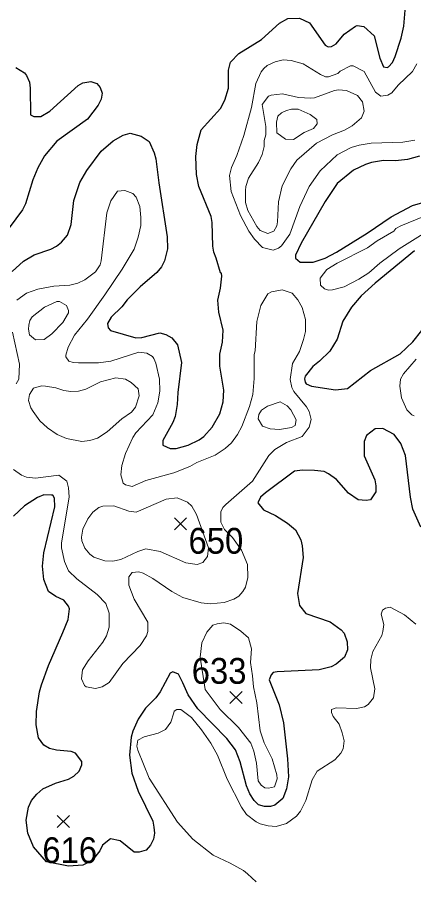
# Model space of a CAD drawing. Extents: x 423 to 448.8, y 7456.3 to 7484.
# Drawn here: x 439.119 to 440.346, y 7464.799 to 7467.476 of the extents above; entities that cross this region are included whole.
import ezdxf
from ezdxf.enums import TextEntityAlignment as Align

# ---------------------------------------------------------------- set-up
doc = ezdxf.new("R2010")
doc.units = 0
doc.header["$LTSCALE"] = 0.032
for name, color, linetype, lineweight in [('1', 7, 'Continuous', 25), ('2', 7, 'Continuous', 13), ('21', 7, 'Continuous', 25)]:
    doc.layers.add(name, color=color, linetype=linetype, lineweight=lineweight)
doc.layers.add('61', color=7, linetype='Continuous')

msp = doc.modelspace()

# ---------------------------------------------------------------- linework, layer by layer
at = {"layer": '1'}
for points in [[(440.1314, 7467.4238), (440.1662, 7467.4485), (440.1716, 7467.4508), (440.1917, 7467.4478), (440.2235, 7467.4191), (440.242, 7467.3495), (440.2528, 7467.3225), (440.2644, 7467.3209), (440.2683, 7467.3232), (440.2807, 7467.3364), (440.2892, 7467.3549), (440.3078, 7467.4114), (440.3155, 7467.4485), (440.3225, 7467.5228)], [(439.1027, 7466.6882), (439.1383, 7466.7199), (439.1708, 7466.74), (439.2226, 7466.7571), (439.2404, 7466.7663), (439.2558, 7466.7787), (439.2736, 7466.8011), (439.2852, 7466.8344), (439.2937, 7466.9087), (439.3123, 7466.9644), (439.3339, 7467.0015), (439.3788, 7467.061), (439.4152, 7467.0935), (439.4469, 7467.1105), (439.4685, 7467.1175), (439.5026, 7467.1082), (439.5273, 7467.0912), (439.5428, 7467.0556), (439.5474, 7467.0371), (439.5567, 7466.9628), (439.583, 7466.7957), (439.5838, 7466.7586), (439.5745, 7466.7215), (439.5652, 7466.7029), (439.5513, 7466.6851), (439.4995, 7466.6403), (439.4592, 7466.6), (439.4423, 7466.5791), (439.409, 7466.5467), (439.3982, 7466.5265), (439.4005, 7466.5134), (439.4074, 7466.5057), (439.4856, 7466.4824), (439.5041, 7466.4832), (439.5598, 7466.4979), (439.5784, 7466.4933), (439.597, 7466.4824), (439.6147, 7466.4608), (439.6271, 7466.4059), (439.6155, 7466.3131), (439.614, 7466.276), (439.6078, 7466.2388), (439.6008, 7466.2203), (439.5691, 7466.1646), (439.5691, 7466.1499), (439.5923, 7466.139), (439.6109, 7466.1398), (439.648, 7466.1499), (439.682, 7466.1661), (439.6967, 7466.1769), (439.7222, 7466.2056), (439.7462, 7466.2466), (439.7516, 7466.2651), (439.7563, 7466.2837), (439.7578, 7466.3208), (439.7462, 7466.3951), (439.7455, 7466.4322), (439.754, 7466.4693), (439.7563, 7466.5065), (439.7424, 7466.5622), (439.7393, 7466.5993), (439.7485, 7466.6364), (439.7524, 7466.6735), (439.7516, 7466.6828), (439.7485, 7466.6843), (439.7346, 7466.7292), (439.7269, 7466.7478), (439.7238, 7466.7663), (439.7222, 7466.8406), (439.7192, 7466.8592), (439.6813, 7466.952), (439.6735, 7466.9891), (439.672, 7467.0448), (439.6758, 7467.0819), (439.6882, 7467.1275), (439.7477, 7467.194), (439.7609, 7467.2196), (439.7725, 7467.2567), (439.7725, 7467.3124), (439.7787, 7467.3371), (439.805, 7467.3642), (439.8754, 7467.4075), (439.9303, 7467.4578), (439.9566, 7467.4725), (439.9929, 7467.4733), (440.0239, 7467.4586), (440.0718, 7467.3897), (440.0811, 7467.3851), (440.092, 7467.3859), (440.1066, 7467.3944), (440.1314, 7467.4238)], [(439.1143, 7467.3209), (439.1414, 7467.3039), (439.1475, 7467.2962), (439.156, 7467.2753), (439.1584, 7467.2567), (439.1591, 7467.1739), (439.17, 7467.1685), (439.1917, 7467.1685), (439.2195, 7467.1855), (439.3069, 7467.2652), (439.3216, 7467.2729), (439.3463, 7467.2768), (439.3649, 7467.2714), (439.375, 7467.2582), (439.3811, 7467.2413), (439.3788, 7467.2227), (439.3695, 7467.2041), (439.3363, 7467.16), (439.2411, 7467.0927), (439.2025, 7467.0463), (439.1824, 7467.0092), (439.1669, 7466.9721), (439.1437, 7466.8978), (439.1352, 7466.8793), (439.0934, 7466.8236)], [(440.3642, 7467.0456), (440.3271, 7467.0355), (440.29, 7467.0316), (440.2529, 7467.0324), (440.2157, 7467.0262), (440.1972, 7467.02), (440.16, 7467.0022), (440.1097, 7466.9612), (440.0719, 7466.9056), (439.9976, 7466.7756), (439.9806, 7466.7385), (439.9806, 7466.7292), (439.9945, 7466.7168), (440.0347, 7466.7168), (440.0719, 7466.7292), (440.1074, 7466.7477), (440.2018, 7466.8066), (440.2761, 7466.8576), (440.3425, 7466.8932), (440.3967, 7466.9079)], [(440.3487, 7466.7524), (440.2273, 7466.6518), (440.184, 7466.6124), (440.1538, 7466.5776), (440.1267, 7466.5343), (440.109, 7466.4786), (440.0866, 7466.4415), (440.0548, 7466.4097), (440.0339, 7466.3935), (440.0099, 7466.3641), (440.0077, 7466.3556), (440.01, 7466.3448), (440.013, 7466.3401), (440.0301, 7466.3324), (440.1043, 7466.3216), (440.1415, 7466.3255), (440.2126, 7466.3811), (440.3046, 7466.433), (440.3441, 7466.4701), (440.3712, 7466.5049)], [(440.3688, 7465.8954), (440.3441, 7465.9511), (440.3363, 7465.9882), (440.3209, 7466.1182), (440.3062, 7466.1553), (440.2861, 7466.1831), (440.2513, 7466.2017), (440.2266, 7466.2009), (440.2002, 7466.1793), (440.1925, 7466.1607), (440.1925, 7466.1166), (440.2258, 7466.0424), (440.2296, 7466.0238), (440.2296, 7466.0053), (440.2126, 7465.9805), (440.1987, 7465.9782), (440.1739, 7465.9805), (440.1445, 7466.0014), (440.1074, 7466.0431), (440.0826, 7466.0609), (440.0688, 7466.0679), (440.0394, 7466.071)], [(440.0394, 7466.071), (440.0023, 7466.0718), (439.9767, 7466.0687), (439.887, 7466.0022), (439.8715, 7465.989), (439.8638, 7465.9712), (439.8815, 7465.9495), (439.9187, 7465.9317), (439.9558, 7465.9078), (439.9806, 7465.8869), (439.9968, 7465.8568), (440.0007, 7465.8382), (440.0038, 7465.8011), (439.9867, 7465.6897), (439.9922, 7465.6526), (440.0123, 7465.6278), (440.0873, 7465.6023), (440.1221, 7465.5768), (440.1306, 7465.5674), (440.1407, 7465.5396), (440.1414, 7465.5148), (440.1322, 7465.4924), (440.1066, 7465.4708), (440.0904, 7465.463), (440.0533, 7465.4538), (439.9234, 7465.4476), (439.911, 7465.4453), (439.9048, 7465.4375), (439.8986, 7465.4221), (439.9295, 7465.3447), (439.9435, 7465.289), (439.9551, 7465.1777), (439.9589, 7465.122), (439.9527, 7465.0848), (439.9411, 7465.0547), (439.9164, 7465.0338), (439.9032, 7465.0299), (439.8847, 7465.0291), (439.8661, 7465.0345), (439.8522, 7465.0477), (439.839, 7465.0686), (439.829, 7465.0941), (439.8089, 7465.1684), (439.7942, 7465.2055), (439.7679, 7465.2403), (439.6774, 7465.3323), (439.648, 7465.3757), (439.631, 7465.4128), (439.6178, 7465.4398), (439.6008, 7465.4468), (439.5923, 7465.4429), (439.5614, 7465.3849), (439.5482, 7465.3664), (439.5157, 7465.3346), (439.4925, 7465.2999), (439.4763, 7465.2627), (439.4716, 7465.2442), (439.4662, 7465.1885), (439.4732, 7465.1328), (439.4925, 7465.0771), (439.5382, 7464.9843), (439.542, 7464.9657), (439.5436, 7464.9472), (439.5405, 7464.9286), (439.5312, 7464.91), (439.5173, 7464.8946), (439.4964, 7464.8884), (439.4809, 7464.8876), (439.4368, 7464.9232), (439.4074, 7464.9293), (439.3827, 7464.9093), (439.3742, 7464.8922), (439.351, 7464.8621), (439.3215, 7464.848), (439.277, 7464.8446), (439.2088, 7464.858), (439.1691, 7464.9046), (439.1514, 7464.9472), (439.146, 7464.9874), (439.1538, 7465.0276), (439.163, 7465.0477), (439.1793, 7465.0678), (439.1978, 7465.084), (439.2365, 7465.1018), (439.2767, 7465.1142), (439.2938, 7465.1235), (439.31, 7465.139), (439.3185, 7465.1591), (439.3185, 7465.1691), (439.2984, 7465.1946), (439.2852, 7465.2001), (439.2396, 7465.2039), (439.218, 7465.2093), (439.2009, 7465.2202), (439.1839, 7465.2426), (439.177, 7465.2828), (439.1777, 7465.3246), (439.187, 7465.3849), (439.1932, 7465.4066), (439.2156, 7465.4669), (439.2597, 7465.569)], [(439.2597, 7465.569), (439.276, 7465.6093), (439.2798, 7465.6425), (439.2767, 7465.651), (439.2628, 7465.6688), (439.2381, 7465.6804), (439.2149, 7465.6958), (439.2009, 7465.733), (439.1971, 7465.7748), (439.2009, 7465.8165), (439.235, 7465.9589), (439.2342, 7465.9851), (439.2288, 7465.9944), (439.2249, 7465.9952), (439.2009, 7465.996), (439.1808, 7465.9874), (439.1406, 7465.9619), (439.1073, 7465.9295)]]:
    msp.add_lwpolyline(points, dxfattribs=at)
at = {"layer": '2'}
for points in [[(440.3557, 7467.3325), (440.3425, 7467.3078), (440.2985, 7467.266), (440.2791, 7467.242), (440.266, 7467.235), (440.2451, 7467.2319), (440.2281, 7467.2443), (440.1925, 7467.3078), (440.1585, 7467.3255), (440.1507, 7467.3255), (440.1182, 7467.3093), (440.1113, 7467.3016), (440.0827, 7467.2915), (440.0734, 7467.2915), (440.0579, 7467.2992), (440.0038, 7467.3317), (439.9667, 7467.3425), (439.9419, 7467.3441), (439.9172, 7467.3387), (439.8924, 7467.3271), (439.8823, 7467.3178), (439.8738, 7467.3077), (439.8576, 7467.2706), (439.8445, 7467.1964), (439.8205, 7467.1098), (439.7988, 7467.0479), (439.7818, 7467.0108), (439.7756, 7466.986), (439.781, 7466.9365), (439.8104, 7466.8623), (439.8359, 7466.8128), (439.8529, 7466.788), (439.8785, 7466.7625), (439.911, 7466.7547), (439.928, 7466.7609), (439.9373, 7466.7679), (439.9628, 7466.8035), (439.9937, 7466.8901), (440.0224, 7466.952), (440.0564, 7466.9999), (440.1097, 7467.0494), (440.1523, 7467.0726), (440.1771, 7467.0803), (440.2142, 7467.0858), (440.3132, 7467.0888), (440.3503, 7467.095)], [(439.3788, 7466.7215), (439.3959, 7466.87), (439.4082, 7466.9071), (439.4291, 7466.9372), (439.4515, 7466.9396), (439.4763, 7466.9295), (439.4863, 7466.9187), (439.498, 7466.8901), (439.501, 7466.8561), (439.501, 7466.8313), (439.4933, 7466.7942), (439.4801, 7466.7571), (439.443, 7466.6952), (439.3896, 7466.6163), (439.3363, 7466.5405), (439.2961, 7466.491), (439.2759, 7466.4539), (439.269, 7466.4291), (439.269, 7466.4237), (439.2783, 7466.4105), (439.2914, 7466.4059), (439.3077, 7466.4051), (439.3696, 7466.4051), (439.4082, 7466.4097), (439.4949, 7466.4376), (439.5196, 7466.4345), (439.5374, 7466.4245), (439.5413, 7466.4183), (439.5475, 7466.4044), (439.559, 7466.3549), (439.5598, 7466.3177), (439.5536, 7466.2806), (439.5381, 7466.2435), (439.4856, 7466.1878), (439.4763, 7466.1739), (439.4538, 7466.1244), (439.4423, 7466.0872), (439.4392, 7466.0578), (439.4469, 7466.0323), (439.4538, 7466.0269), (439.4748, 7466.0215), (439.5165, 7466.04), (439.6031, 7466.064), (439.6526, 7466.0841), (439.6743, 7466.0965), (439.7315, 7466.1189), (439.7624, 7466.139), (439.7818, 7466.1569), (439.8011, 7466.1832), (439.8143, 7466.2079), (439.8382, 7466.2698), (439.8483, 7466.3069), (439.8522, 7466.3564), (439.8522, 7466.4307), (439.8553, 7466.4422), (439.8607, 7466.5328), (439.8731, 7466.5823), (439.8947, 7466.6186), (439.9056, 7466.6256), (439.9388, 7466.631), (439.9697, 7466.6209), (439.9875, 7466.6008), (440.0007, 7466.5761), (440.0115, 7466.5389), (440.0115, 7466.5018), (440.0053, 7466.4771), (439.9922, 7466.4399), (439.9713, 7466.4028), (439.9636, 7466.3533), (439.969, 7466.3286), (439.9751, 7466.3162), (440.0146, 7466.2682), (440.0223, 7466.2543), (440.0285, 7466.2296), (440.0231, 7466.2056), (440.0007, 7466.177), (439.9528, 7466.1576), (439.9164, 7466.1367), (439.8978, 7466.1174), (439.8468, 7466.0385), (439.764, 7465.9658), (439.7547, 7465.9565), (439.7486, 7465.9433), (439.7493, 7465.9109), (439.7601, 7465.8884), (439.7849, 7465.8637), (439.8126, 7465.824), (439.8321, 7465.7794), (439.8328, 7465.7392), (439.8251, 7465.7098), (439.8174, 7465.6959), (439.805, 7465.682), (439.7888, 7465.6719), (439.7594, 7465.6618), (439.7161, 7465.658), (439.6882, 7465.661), (439.631, 7465.6773), (439.597, 7465.6958), (439.5382, 7465.7368), (439.5088, 7465.7531), (439.4949, 7465.757)], [(439.1174, 7466.5993), (439.1476, 7466.6209), (439.1824, 7466.6333), (439.2319, 7466.6426), (439.2814, 7466.6456), (439.3061, 7466.6518), (439.3278, 7466.6627), (439.3603, 7466.6867), (439.3757, 7466.7091), (439.3788, 7466.7215)], [(439.1151, 7466.3402), (439.1236, 7466.3541), (439.1251, 7466.4013), (439.1035, 7466.5003)], [(440.3541, 7466.4167), (440.3147, 7466.3711), (440.3054, 7466.3549), (440.3031, 7466.3332), (440.3085, 7466.2961), (440.3255, 7466.259), (440.3402, 7466.2435), (440.348, 7466.2412)], [(439.4949, 7465.757), (439.4747, 7465.7547), (439.4639, 7465.7415), (439.4639, 7465.716), (439.4801, 7465.6727), (439.5227, 7465.6015), (439.5234, 7465.5721), (439.5188, 7465.5582), (439.4995, 7465.5288), (439.4453, 7465.4731), (439.4028, 7465.4143), (439.3819, 7465.4004), (439.3603, 7465.395), (439.3324, 7465.4004), (439.327, 7465.4051), (439.317, 7465.4252), (439.3208, 7465.453), (439.3378, 7465.4809), (439.3834, 7465.5388), (439.3951, 7465.5582), (439.4028, 7465.586), (439.4036, 7465.6294), (439.3927, 7465.6588), (439.3657, 7465.6866), (439.303, 7465.7353), (439.2775, 7465.76), (439.2644, 7465.7887), (439.2551, 7465.832), (439.2551, 7465.8459), (439.279, 7465.9898), (439.2775, 7466.0176), (439.2721, 7466.0377), (439.2474, 7466.0563), (439.1747, 7466.0478), (439.1468, 7466.0509), (439.1313, 7466.0563), (439.1073, 7466.0748)], [(440.1252, 7465.2581), (440.1151, 7465.2844), (440.0974, 7465.3091), (440.092, 7465.3215), (440.092, 7465.33), (440.1059, 7465.3354), (440.1693, 7465.3331), (440.1941, 7465.3385), (440.2049, 7465.3455), (440.2219, 7465.3663), (440.2257, 7465.3942), (440.2126, 7465.4592), (440.2134, 7465.4855), (440.2203, 7465.5102), (440.2474, 7465.5597), (440.2513, 7465.5721), (440.2536, 7465.5938), (440.2459, 7465.6255), (440.2497, 7465.6378), (440.259, 7465.6448), (440.2737, 7465.6471), (440.3178, 7465.6239), (440.3526, 7465.5953)], [(439.8583, 7464.7956), (439.8321, 7464.8211), (439.8197, 7464.8311), (439.7779, 7464.8543), (439.7254, 7464.8791), (439.6619, 7464.9286), (439.6147, 7464.9812), (439.5273, 7465.1173), (439.4918, 7465.204), (439.4887, 7465.2163), (439.4918, 7465.2348), (439.5111, 7465.2457), (439.5552, 7465.2565), (439.5776, 7465.2681), (439.5946, 7465.2913), (439.6031, 7465.32), (439.6047, 7465.3254), (439.6132, 7465.33), (439.6256, 7465.3308), (439.658, 7465.306), (439.689, 7465.2674), (439.7176, 7465.2256), (439.7385, 7465.1885), (439.7686, 7465.1142), (439.8127, 7465.0276), (439.829, 7465.0052), (439.8584, 7464.9819), (439.8708, 7464.9758), (439.8955, 7464.9696), (439.9203, 7464.968), (439.9527, 7464.9766), (439.9837, 7464.9997), (439.9961, 7465.0152), (440.0123, 7465.0477), (440.0324, 7465.1127), (440.0471, 7465.139), (440.102, 7465.1738), (440.1206, 7465.1947), (440.1275, 7465.2086), (440.1306, 7465.2333), (440.1252, 7465.2581)]]:
    msp.add_lwpolyline(points, dxfattribs=at)
for points in [[(439.8829, 7467.0939), (439.8883, 7467.1115), (439.8885, 7467.1376), (439.8769, 7467.2057), (439.897, 7467.232), (439.9047, 7467.2351), (439.9404, 7467.2389), (439.9899, 7467.2273), (440.027, 7467.2257), (440.0394, 7467.2265), (440.1013, 7467.2489), (440.1136, 7467.2513), (440.1384, 7467.2497), (440.1724, 7467.2335), (440.1879, 7467.2141), (440.1933, 7467.1856), (440.1848, 7467.1647), (440.1554, 7467.1399), (440.1322, 7467.126), (440.0951, 7467.1121), (440.0456, 7467.0858), (439.9844, 7467.0332), (439.9659, 7467.0069), (439.9388, 7466.9535), (439.9272, 7466.904), (439.9249, 7466.8421), (439.9226, 7466.8298), (439.9133, 7466.8128), (439.8947, 7466.8058), (439.8708, 7466.8158), (439.8607, 7466.8282), (439.8328, 7466.8777), (439.8259, 7466.9025), (439.8259, 7466.9396), (439.8266, 7466.952), (439.8344, 7466.9775), (439.8653, 7467.0262), (439.8769, 7467.051), (439.8831, 7467.0757)], [(439.9226, 7467.1176), (439.9218, 7467.1515), (439.9257, 7467.17), (439.9365, 7467.1801), (439.9528, 7467.1871), (439.9682, 7467.1917), (439.9883, 7467.191), (440.0255, 7467.1747), (440.0463, 7467.1593), (440.0479, 7467.1461), (440.0362, 7467.1314), (440.0069, 7467.119), (439.9744, 7467.0974), (439.9497, 7467.0981)], [(440.2412, 7466.7145), (440.3016, 7466.7586), (440.4006, 7466.8205), (440.4153, 7466.8375), (440.416, 7466.8499), (440.4114, 7466.8561), (440.3921, 7466.8615), (440.3797, 7466.8599), (440.307, 7466.8297), (440.2915, 7466.822), (440.2853, 7466.8135), (440.2335, 7466.7833), (440.2034, 7466.7617), (440.109, 7466.7137), (440.0772, 7466.6944), (440.0564, 7466.6673), (440.0579, 7466.6457), (440.0703, 7466.634), (440.0827, 7466.6302), (440.0951, 7466.631), (440.1306, 7466.641), (440.1763, 7466.6642), (440.2072, 7466.6836)], [(439.2597, 7466.5297), (439.2775, 7466.5598), (439.2775, 7466.5675), (439.2713, 7466.583), (439.2489, 7466.5954), (439.2412, 7466.5954), (439.2025, 7466.5776), (439.1646, 7466.5474), (439.1576, 7466.5366), (439.1545, 7466.5219), (439.153, 7466.5096), (439.1568, 7466.4917), (439.1754, 7466.4763), (439.2017, 7466.4778), (439.2257, 7466.4948)], [(439.2713, 7466.17), (439.2419, 7466.1824), (439.2117, 7466.204), (439.1886, 7466.2257), (439.1677, 7466.2543), (439.1607, 7466.2651), (439.1537, 7466.2883), (439.156, 7466.3069), (439.1684, 7466.327), (439.1932, 7466.3339), (439.2056, 7466.3332), (439.2381, 7466.3278), (439.2628, 7466.3193), (439.2845, 7466.3162), (439.3077, 7466.3177), (439.3309, 7466.3239), (439.3765, 7466.3463), (439.4237, 7466.3587), (439.4538, 7466.3549), (439.4717, 7466.344), (439.4925, 7466.3247), (439.4956, 7466.3023), (439.4848, 7466.2674), (439.4724, 7466.252), (439.4423, 7466.2311), (439.3974, 7466.1909), (439.3665, 7466.1715), (439.3433, 7466.1638), (439.3185, 7466.1607)], [(439.8939, 7466.2709), (439.9326, 7466.2844), (439.9543, 7466.2721), (439.9659, 7466.2597), (439.9821, 7466.228), (439.979, 7466.211), (439.9682, 7466.2048), (439.9311, 7466.1986), (439.9017, 7466.2009), (439.8785, 7466.2087), (439.8646, 7466.2311), (439.8669, 7466.245), (439.8746, 7466.2582)], [(439.6735, 7465.9348), (439.6596, 7465.9604), (439.6457, 7465.9735), (439.614, 7465.9867), (439.5799, 7465.9821), (439.4871, 7465.9426), (439.4639, 7465.9457), (439.4175, 7465.9619), (439.3835, 7465.9604), (439.3711, 7465.9565), (439.3525, 7465.9426), (439.337, 7465.9217), (439.3216, 7465.8892), (439.317, 7465.8645), (439.3185, 7465.8537), (439.3278, 7465.8305), (439.3433, 7465.8119), (439.3556, 7465.8026), (439.3897, 7465.791), (439.4144, 7465.7902), (439.4392, 7465.7956), (439.4918, 7465.8204), (439.5165, 7465.8281), (439.5614, 7465.8204), (439.6403, 7465.7848), (439.6759, 7465.7802), (439.6929, 7465.7856), (439.7075, 7465.8042), (439.7113, 7465.8313)], [(439.8475, 7465.4344), (439.8414, 7465.4762), (439.8445, 7465.518), (439.8352, 7465.552), (439.8112, 7465.5736), (439.7794, 7465.5945), (439.7578, 7465.5992), (439.7377, 7465.5961), (439.7246, 7465.5914), (439.7052, 7465.5705), (439.6905, 7465.5365), (439.6851, 7465.4924), (439.7001, 7465.3927), (439.747, 7465.3308), (439.8035, 7465.2743), (439.8421, 7465.2256), (439.8514, 7465.2009), (439.8599, 7465.1637), (439.8645, 7465.1096), (439.8738, 7465.0956), (439.8854, 7465.0871), (439.8971, 7465.0864), (439.9148, 7465.091), (439.9234, 7465.1158), (439.9226, 7465.1282), (439.9079, 7465.1777), (439.8831, 7465.2272), (439.8707, 7465.2643), (439.8607, 7465.3509), (439.8506, 7465.4004)]]:
    msp.add_lwpolyline(points, close=True, dxfattribs=at)
at = {"layer": '21'}
for p, q in [((439.6052, 7465.9247), (439.6427, 7465.8872)), ((439.6427, 7465.9247), (439.6052, 7465.8872)), ((439.7774, 7465.3862), (439.8149, 7465.3487)), ((439.8149, 7465.3862), (439.7774, 7465.3487)), ((439.2424, 7465.0016), (439.2799, 7464.9641)), ((439.2799, 7465.0016), (439.2424, 7464.9641))]:
    msp.add_line(p, q, dxfattribs=at)

# ---------------------------------------------------------------- texts
at = {"layer": '61', "width": 0.95}
for s, p in [('650', (439.7337, 7465.8133)), ('633', (439.7437, 7465.41)), ('616', (439.281, 7464.8541))]:
    msp.add_text(s, height=0.08, dxfattribs=at).set_placement(p, align=Align.CENTER)

doc.saveas('drawing.dxf')
